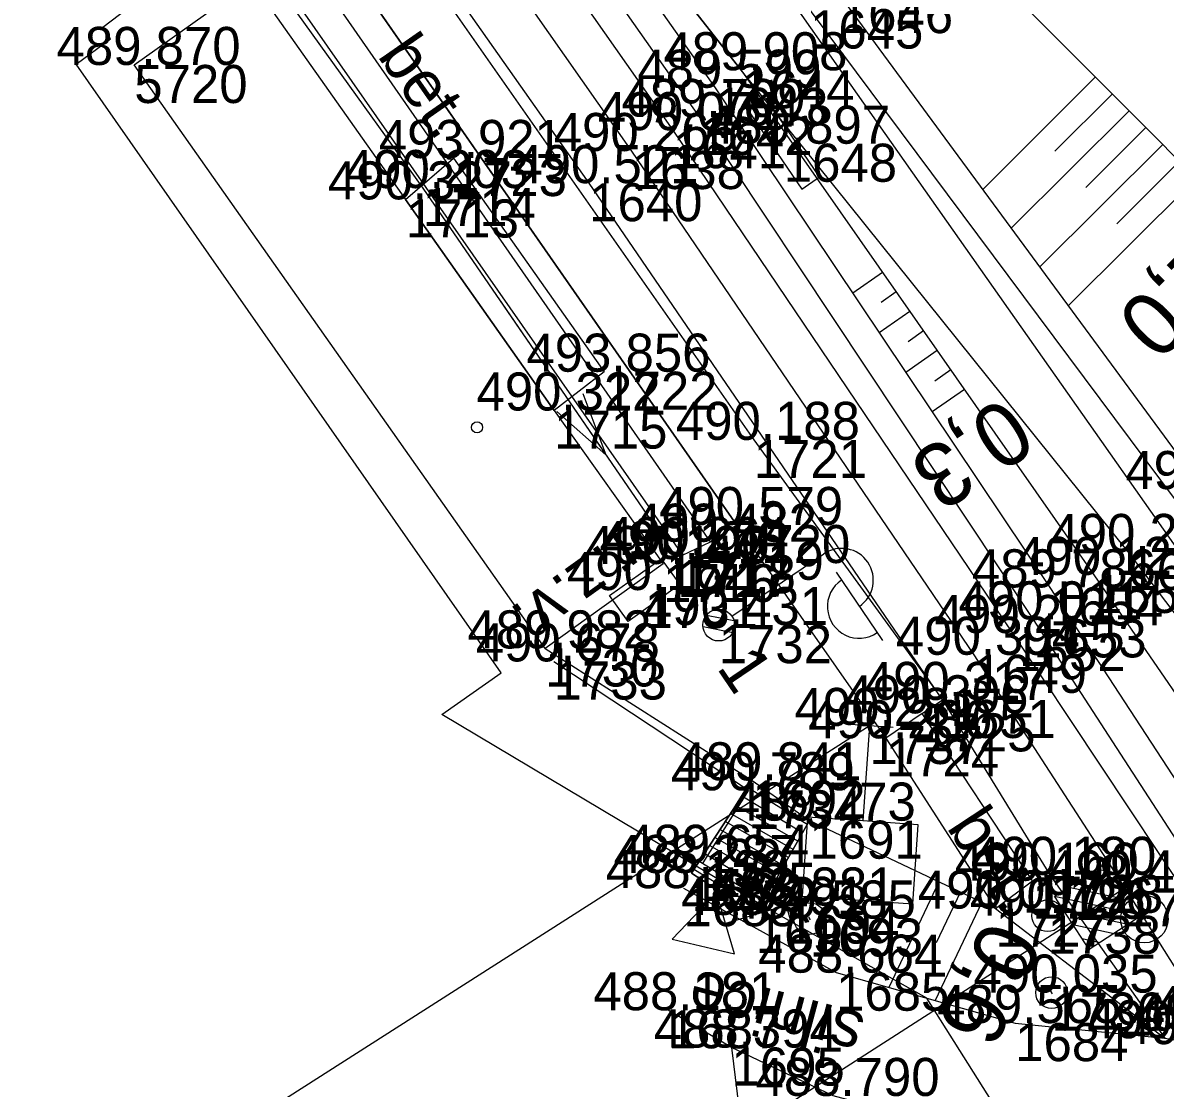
# Model space of a CAD drawing. Extents: x -1234191 to 23050, y -1290331 to -741191.
# Drawn here: x -864737.6 to -864701.6, y -1102364.08 to -1102330.5 of the extents above; entities that cross this region are included whole.
import ezdxf

# ---------------------------------------------------------------- set-up
doc = ezdxf.new("R2010")
doc.units = 0
for name, color, linetype in [('Vrstva 1', 7, 'Continuous'), ('Vrstva 13', 7, 'Continuous'), ('Vrstva 14', 7, 'Continuous'), ('Vrstva 16', 7, 'Continuous'), ('Vrstva 17', 7, 'Continuous'), ('Vrstva 23', 7, 'Continuous'), ('Vrstva 25', 7, 'Continuous'), ('Vrstva 3', 7, 'Continuous'), ('Vrstva 4', 7, 'Continuous'), ('Vrstva 48', 7, 'Continuous'), ('Vrstva 49', 7, 'Continuous'), ('Vrstva 50', 7, 'Continuous'), ('Vrstva 51', 7, 'Continuous'), ('Vrstva 53', 7, 'Continuous'), ('Vrstva 55', 7, 'Continuous'), ('Vrstva 59', 7, 'Continuous'), ('Vrstva 60', 7, 'Continuous'), ('Vrstva 61', 7, 'Continuous'), ('Vrstva 7', 7, 'Continuous')]:
    doc.layers.add(name, color=color, linetype=linetype)

msp = doc.modelspace()

# ---------------------------------------------------------------- linework, layer by layer
at = {"layer": 'Vrstva 1'}
msp.add_lwpolyline([(-864784.09, -1102226.799), (-864779.051, -1102237.932), (-864773.473, -1102249.228), (-864767.307, -1102260.789), (-864761.393, -1102271.061), (-864758.44, -1102275.921), (-864753.967, -1102283.013), (-864745.888, -1102295.222), (-864735.65, -1102309.998), (-864729.454, -1102318.801), (-864718.415, -1102334.54), (-864707.633, -1102350.421), (-864702.863, -1102357.786), (-864700.043, -1102362.267), (-864696.733, -1102367.666), (-864696.545, -1102367.982), (-864693.702, -1102372.813), (-864688.848, -1102381.499), (-864683.899, -1102390.966), (-864679.193, -1102400.655), (-864673.457, -1102413.519)], dxfattribs=at)
at = {"layer": 'Vrstva 13'}
msp.add_line((-864722.626, -1102339.167), (-864719.23, -1102344.113), dxfattribs=at)
for points in [[(-864731.071, -1102327.254), (-864725, -1102335.708), (-864716.973, -1102347.402)], [(-864719.95, -1102342.181), (-864719.23, -1102344.113), (-864720.774, -1102342.747)]]:
    msp.add_lwpolyline(points, dxfattribs=at)
at = {"layer": 'Vrstva 14'}
msp.add_line((-864709.257, -1102352.267), (-864710.4, -1102353.054), dxfattribs=at)
for points in [[(-864803.487, -1102176.363), (-864805.538, -1102177.002), (-864803.279, -1102185.179), (-864801.272, -1102191.829), (-864800.999, -1102192.715), (-864797.038, -1102204.541), (-864792.174, -1102217.716), (-864787.795, -1102228.707), (-864777.396, -1102250.707), (-864770.68, -1102262.994), (-864764.855, -1102273.072), (-864757.201, -1102285.395), (-864749.135, -1102297.506), (-864732.788, -1102320.987), (-864729.796, -1102325.209), (-864715.094, -1102346.33), (-864710.4, -1102353.054)], [(-864803.487, -1102176.363), (-864801.493, -1102184.387), (-864795.268, -1102203.701), (-864790.453, -1102216.833), (-864785.996, -1102228.121), (-864775.354, -1102250.302), (-864769.213, -1102261.619), (-864763.262, -1102272.042), (-864755.658, -1102284.252), (-864747.501, -1102296.475), (-864731.187, -1102319.885), (-864714.566, -1102343.647), (-864708.614, -1102351.844)], [(-864709.257, -1102352.267), (-864708.614, -1102351.844), (-864719.753, -1102335.554), (-864730.866, -1102319.762), (-864747.312, -1102296.154), (-864755.255, -1102284.249), (-864762.836, -1102272.091), (-864768.951, -1102261.487), (-864775.081, -1102250.136), (-864785.673, -1102228.01), (-864790.18, -1102216.627), (-864794.911, -1102203.734), (-864801.088, -1102184.689), (-864803.487, -1102176.363)]]:
    msp.add_lwpolyline(points, dxfattribs=at)
at = {"layer": 'Vrstva 16'}
for p, q in [((-864715.094, -1102346.33), (-864729.796, -1102325.209)), ((-864709.257, -1102352.267), (-864710.4, -1102353.054))]:
    msp.add_line(p, q, dxfattribs=at)
for points in [[(-864730.584, -1102325.756), (-864731.507, -1102326.211), (-864716.808, -1102347.278), (-864715.925, -1102346.857)], [(-864715.094, -1102346.33), (-864715.925, -1102346.857), (-864730.584, -1102325.756)], [(-864710.4, -1102353.054), (-864706.943, -1102358.421), (-864705.781, -1102357.543), (-864709.257, -1102352.267)], [(-864707.125, -1102369.987), (-864706.021, -1102365.943), (-864712.058, -1102364.328), (-864715.267, -1102362.802), (-864714.44, -1102369.585)]]:
    msp.add_lwpolyline(points, dxfattribs=at)
at = {"layer": 'Vrstva 17'}
msp.add_lwpolyline([(-864720.872, -1102350.631), (-864714.729, -1102354.692), (-864716.167, -1102356.979)], dxfattribs=at)
at = {"layer": 'Vrstva 23'}
for points in [[(-864717.42, -1102347.559), (-864721.144, -1102350.221), (-864734.089, -1102331.828), (-864730.4, -1102329.19), (-864725.537, -1102336.066), (-864720.856, -1102342.721), (-864717.42, -1102347.559)], [(-864725.537, -1102336.066), (-864724.024, -1102334.761), (-864719.278, -1102341.497), (-864720.856, -1102342.721), (-864725.537, -1102336.066)]]:
    msp.add_lwpolyline(points, dxfattribs=at)
msp.add_lwpolyline([(-864714.179, -1102332.88), (-864714.738, -1102333.26), (-864713.055, -1102335.739), (-864712.496, -1102335.359)], close=True, dxfattribs=at)
at = {"layer": 'Vrstva 25'}
for p, q in [((-864715.255, -1102349.205), (-864712.36, -1102347.239)), ((-864711.966, -1102347.818), (-864710.506, -1102349.969)), ((-864716.058, -1102349.173), (-864715.194, -1102349.338)), ((-864716.165, -1102349.534), (-864715.224, -1102349.714)), ((-864705.276, -1102358.689), (-864705.33, -1102358.605))]:
    msp.add_line(p, q, dxfattribs=at)
msp.add_lwpolyline([(-864718.527, -1102349.368), (-864719.108, -1102348.555), (-864717.481, -1102347.392), (-864716.9, -1102348.205), (-864718.527, -1102349.368)], dxfattribs=at)
for centre in [(-864715.669, -1102349.486), (-864705.303, -1102358.647)]:
    msp.add_circle(centre, 0.5, dxfattribs=at)
for centre, start, end in [((-864711.798, -1102348.067), 304.1735, 124.1735), ((-864711.246, -1102348.901), 123.471, 304.8761)]:
    msp.add_arc(centre, 1, start, end, dxfattribs=at)
at = {"layer": 'Vrstva 3'}
for p, q in [((-864703.75, -1102357.169), (-864703.184, -1102357.29)), ((-864704.195, -1102357.457), (-864702.896, -1102357.735)), ((-864702.867, -1102357.78), (-864735.602, -1102378.783)), ((-864704.64, -1102357.746), (-864702.608, -1102358.18)), ((-864705.085, -1102358.034), (-864702.319, -1102358.625)), ((-864704.797, -1102358.479), (-864702.764, -1102358.913)), ((-864704.509, -1102358.924), (-864703.21, -1102359.202)), ((-864704.22, -1102359.369), (-864703.655, -1102359.49))]:
    msp.add_line(p, q, dxfattribs=at)
msp.add_lwpolyline([(-864703.407, -1102356.947), (-864702.319, -1102358.625), (-864703.998, -1102359.713), (-864705.085, -1102358.034)], close=True, dxfattribs=at)
at = {"layer": 'Vrstva 4'}
for points in [[(-864812.291, -1102104.055), (-864809.987, -1102127.912), (-864807.811, -1102141.796), (-864805.307, -1102154.915), (-864799.34, -1102179.192), (-864791.931, -1102202.786), (-864782.712, -1102226.282), (-864772.001, -1102248.608), (-864760.042, -1102270.211), (-864752.664, -1102282.637), (-864744.67, -1102294.445), (-864728.229, -1102318.042), (-864717.118, -1102333.883), (-864706.413, -1102349.735), (-864698.119, -1102362.22)], [(-864811.659, -1102103.928), (-864809.2, -1102127.726), (-864807.185, -1102141.585), (-864804.521, -1102155.069), (-864798.393, -1102179.226), (-864791.385, -1102202.501), (-864781.834, -1102225.919), (-864771.595, -1102248.289), (-864759.042, -1102270.014), (-864751.566, -1102282.006), (-864743.683, -1102294.392), (-864727.575, -1102317.399), (-864716.281, -1102333.467), (-864705.754, -1102349.304), (-864698.122, -1102361.085), (-864698.119, -1102362.22)], [(-864708.614, -1102351.844), (-864705.23, -1102357.356), (-864701.606, -1102362.51)]]:
    msp.add_lwpolyline(points, dxfattribs=at)
at = {"layer": 'Vrstva 48'}
for p, q in [((-864703.791, -1102332.207), (-864707.347, -1102335.751)), ((-864703.262, -1102332.738), (-864705.08, -1102334.55)), ((-864702.732, -1102333.269), (-864706.448, -1102336.973)), ((-864702.203, -1102333.801), (-864704.101, -1102335.692)), ((-864701.673, -1102334.332), (-864705.549, -1102338.195)), ((-864701.144, -1102334.863), (-864703.122, -1102336.835)), ((-864700.614, -1102335.394), (-864704.651, -1102339.417)), ((-864710.505, -1102338.369), (-864711.443, -1102339.025)), ((-864710.076, -1102338.984), (-864710.551, -1102339.316)), ((-864709.646, -1102339.599), (-864710.609, -1102340.271)), ((-864709.217, -1102340.214), (-864709.704, -1102340.554)), ((-864708.787, -1102340.829), (-864709.774, -1102341.518)), ((-864708.357, -1102341.443), (-864708.857, -1102341.792)), ((-864707.928, -1102342.058), (-864708.939, -1102342.765)), ((-864708.731, -1102357.576), (-864710.307, -1102360.91)), ((-864708.053, -1102357.896), (-864708.814, -1102359.506)), ((-864707.374, -1102358.217), (-864708.843, -1102361.322))]:
    msp.add_line(p, q, dxfattribs=at)
at = {"layer": 'Vrstva 49'}
msp.add_line((-864721.144, -1102350.221), (-864714.612, -1102354.379), dxfattribs=at)
for points in [[(-864721.284, -1102300.901), (-864722.276, -1102312.593), (-864709.151, -1102326.829), (-864693.96, -1102342.071), (-864688.825, -1102348.182), (-864681.691, -1102354.105)], [(-864725.859, -1102303.058), (-864727.124, -1102306.367), (-864722.999, -1102314.692), (-864711.852, -1102329.625), (-864700.4, -1102345.197), (-864693.059, -1102352.08), (-864683.965, -1102359.059)], [(-864726.773, -1102316.963), (-864715.781, -1102332.546), (-864705.236, -1102348.296), (-864697.168, -1102360.655), (-864698.122, -1102361.085)], [(-864726.773, -1102316.963), (-864714.959, -1102331.995), (-864703.844, -1102347.903), (-864694.207, -1102361.94), (-864698.119, -1102362.22)], [(-864714.612, -1102354.379), (-864716.531, -1102357.3), (-864714.5, -1102358.62), (-864712.806, -1102355.649)], [(-864712.806, -1102355.649), (-864706.943, -1102358.421), (-864701.606, -1102362.51)], [(-864716.779, -1102357.777), (-864711.972, -1102360.441), (-864706.325, -1102362.031), (-864701.606, -1102362.51)]]:
    msp.add_lwpolyline(points, dxfattribs=at)
at = {"layer": 'Vrstva 50'}
msp.add_line((-864705.153, -1102361.111), (-864705.207, -1102361.027), dxfattribs=at)
msp.add_circle((-864705.18, -1102361.069), 0.5, dxfattribs=at)
at = {"layer": 'Vrstva 51'}
for p, q in [((-864716.531, -1102357.3), (-864714.612, -1102354.379)), ((-864712.877, -1102355.773), (-864714.758, -1102354.601)), ((-864713.026, -1102356.034), (-864714.939, -1102354.876)), ((-864713.174, -1102356.295), (-864715.136, -1102355.176)), ((-864713.471, -1102356.816), (-864715.466, -1102355.679)), ((-864713.323, -1102356.555), (-864715.301, -1102355.427)), ((-864713.62, -1102357.076), (-864715.631, -1102355.93)), ((-864713.917, -1102357.598), (-864715.961, -1102356.432)), ((-864713.768, -1102357.337), (-864715.796, -1102356.181)), ((-864714.092, -1102357.905), (-864716.126, -1102356.684)), ((-864714.4, -1102358.445), (-864716.456, -1102357.186)), ((-864714.246, -1102358.174), (-864716.291, -1102356.935)), ((-864713.399, -1102358.805), (-864713.681, -1102357.845))]:
    msp.add_line(p, q, dxfattribs=at)
for points in [[(-864726.773, -1102316.963), (-864724.489, -1102315.333), (-864712.791, -1102330.11), (-864695.521, -1102353.27), (-864696.665, -1102355.225), (-864702.765, -1102347.18), (-864714.959, -1102331.995), (-864726.773, -1102316.963)], [(-864714.612, -1102354.379), (-864712.806, -1102355.649), (-864714.5, -1102358.62), (-864716.531, -1102357.3)], [(-864716.779, -1102357.777), (-864711.972, -1102360.441), (-864706.325, -1102362.031), (-864701.606, -1102362.51), (-864700.495, -1102362.695), (-864698.033, -1102367.116), (-864698.635, -1102367.048), (-864699.266, -1102367.05), (-864706.021, -1102365.943), (-864712.058, -1102364.328), (-864715.267, -1102362.802), (-864717.264, -1102361.626)], [(-864713.54, -1102358.325), (-864715.459, -1102358.889), (-864715.741, -1102357.93), (-864717.138, -1102359.383), (-864715.176, -1102359.849), (-864715.459, -1102358.889)]]:
    msp.add_lwpolyline(points, dxfattribs=at)
at = {"layer": 'Vrstva 53'}
msp.add_line((-864712.775, -1102358.778), (-864712.829, -1102358.694), dxfattribs=at)
for points in [[(-864682.87, -1101731.69), (-864747.95, -1101843.06), (-864760.1, -1101922), (-864794.55, -1102006.17), (-864798.5, -1102045.69), (-864798.72, -1102048.88), (-864793.32, -1102066.32), (-864797.4, -1102091.32), (-864797.84, -1102093.95), (-864799.36, -1102103.28), (-864796.42, -1102157.61), (-864777.4, -1102218), (-864753.72, -1102268.82), (-864727.63, -1102309.51), (-864691.84, -1102360.44), (-864685.34, -1102369.7), (-864652.19, -1102431.45)], [(-864685.79, -1102417.71), (-864687.98, -1102403.35), (-864691.54, -1102394), (-864698.18, -1102382.99), (-864706.04, -1102369.96), (-864701.81, -1102372.82), (-864709.11, -1102361.25), (-864714.3, -1102358.32), (-864724.4, -1102352.3), (-864722.53, -1102350.99), (-864735.92, -1102331.8), (-864734.84, -1102331), (-864735.08, -1102330.64), (-864731.49, -1102327.89), (-864732.35, -1102326.69), (-864732.02, -1102326.41), (-864736.82, -1102319.74), (-864750.78, -1102300.36), (-864752.68, -1102297.18), (-864760.59, -1102283.96), (-864769.97, -1102268.29), (-864774.94, -1102258.3), (-864792.49, -1102217.59)]]:
    msp.add_lwpolyline(points, dxfattribs=at)
msp.add_circle((-864712.802, -1102358.736), 0.499, dxfattribs=at)
at = {"layer": 'Vrstva 55'}
msp.add_lwpolyline([(-864682.87, -1101731.69), (-864747.95, -1101843.06), (-864760.1, -1101922), (-864794.55, -1102006.17), (-864798.72, -1102048.88), (-864793.32, -1102066.32), (-864799.36, -1102103.28), (-864796.42, -1102157.61), (-864777.4, -1102218), (-864753.72, -1102268.82), (-864727.63, -1102309.51), (-864685.34, -1102369.7), (-864652.19, -1102431.45)], dxfattribs=at)
at = {"layer": 'Vrstva 59'}
msp.add_circle((-864723.285, -1102343.253), 0.175, dxfattribs=at)
at = {"layer": 'Vrstva 60'}
for p, q in [((-864734.089, -1102331.828), (-864734.089, -1102331.828)), ((-864714.959, -1102331.995), (-864714.959, -1102331.995)), ((-864715.781, -1102332.546), (-864715.781, -1102332.546)), ((-864716.281, -1102333.467), (-864716.281, -1102333.467)), ((-864717.118, -1102333.883), (-864717.118, -1102333.883)), ((-864713.618, -1102334.31), (-864713.618, -1102334.31)), ((-864724.024, -1102334.761), (-864724.024, -1102334.761)), ((-864718.415, -1102334.54), (-864718.415, -1102334.54)), ((-864719.753, -1102335.554), (-864719.753, -1102335.554)), ((-864725, -1102335.708), (-864725, -1102335.708)), ((-864725.537, -1102336.066), (-864725.537, -1102336.066)), ((-864719.278, -1102341.497), (-864719.278, -1102341.497)), ((-864720.856, -1102342.721), (-864720.856, -1102342.721)), ((-864714.566, -1102343.647), (-864714.566, -1102343.647)), ((-864715.094, -1102346.33), (-864715.094, -1102346.33)), ((-864715.925, -1102346.857), (-864715.925, -1102346.857)), ((-864716.973, -1102347.402), (-864716.973, -1102347.402)), ((-864716.808, -1102347.278), (-864716.808, -1102347.278)), ((-864702.765, -1102347.18), (-864702.765, -1102347.18)), ((-864717.42, -1102347.559), (-864717.42, -1102347.559)), ((-864703.844, -1102347.903), (-864703.844, -1102347.903)), ((-864718.004, -1102348.38), (-864718.004, -1102348.38)), ((-864705.236, -1102348.296), (-864705.236, -1102348.296)), ((-864715.669, -1102349.486), (-864715.669, -1102349.486)), ((-864705.754, -1102349.304), (-864705.754, -1102349.304)), ((-864706.413, -1102349.735), (-864706.413, -1102349.735)), ((-864721.144, -1102350.221), (-864721.144, -1102350.221)), ((-864720.872, -1102350.631), (-864720.872, -1102350.631)), ((-864707.633, -1102350.421), (-864707.633, -1102350.421)), ((-864708.614, -1102351.844), (-864708.614, -1102351.844)), ((-864709.257, -1102352.267), (-864709.257, -1102352.267)), ((-864710.922, -1102352.664), (-864710.922, -1102352.664)), ((-864710.4, -1102353.054), (-864710.4, -1102353.054)), ((-864714.612, -1102354.379), (-864714.612, -1102354.379)), ((-864714.729, -1102354.692), (-864714.729, -1102354.692)), ((-864712.806, -1102355.649), (-864712.806, -1102355.649)), ((-864716.167, -1102356.979), (-864716.167, -1102356.979)), ((-864716.531, -1102357.3), (-864716.531, -1102357.3)), ((-864705.781, -1102357.543), (-864705.781, -1102357.543)), ((-864705.23, -1102357.356), (-864705.23, -1102357.356)), ((-864716.779, -1102357.777), (-864716.779, -1102357.777)), ((-864702.863, -1102357.786), (-864702.863, -1102357.786)), ((-864714.5, -1102358.62), (-864714.5, -1102358.62)), ((-864713.54, -1102358.325), (-864713.54, -1102358.325)), ((-864706.943, -1102358.421), (-864706.943, -1102358.421)), ((-864712.802, -1102358.736), (-864712.802, -1102358.736)), ((-864705.303, -1102358.647), (-864705.303, -1102358.647)), ((-864711.972, -1102360.441), (-864711.972, -1102360.441)), ((-864705.18, -1102361.069), (-864705.18, -1102361.069)), ((-864717.264, -1102361.626), (-864717.264, -1102361.626)), ((-864706.325, -1102362.031), (-864706.325, -1102362.031)), ((-864701.606, -1102362.51), (-864701.606, -1102362.51)), ((-864715.267, -1102362.802), (-864715.267, -1102362.802))]:
    msp.add_line(p, q, dxfattribs=at)
at = {"layer": 'Vrstva 7'}
for p, q in [((-864740.614, -1102371.614), (-864710.754, -1102352.547)), ((-864710.174, -1102352.715), (-864711.67, -1102352.613))]:
    msp.add_line(p, q, dxfattribs=at)
msp.add_lwpolyline([(-864710.922, -1102352.664), (-864711.127, -1102355.657), (-864712.873, -1102355.537), (-864713.044, -1102358.032), (-864709.552, -1102358.271), (-864709.381, -1102355.777), (-864711.127, -1102355.657)], dxfattribs=at)
msp.add_circle((-864702.255, -1102358.752), 0.75, dxfattribs=at)

# ---------------------------------------------------------------- texts
at = {"layer": 'Vrstva 16'}
for rotation, p in [(304.8412, (-864726.448, -1102331.536)), (303.3782, (-864708.509, -1102355.86))]:
    msp.add_text('bet.', height=1.5, rotation=rotation, dxfattribs=at).set_placement(p)
at = {"layer": 'Vrstva 25'}
for s, rotation, p in [('r.z.v.', 215.558, (-864718.792, -1102346.484)), ('1', 304.1735, (-864715.757, -1102350.825))]:
    msp.add_text(s, height=1.5, rotation=rotation, dxfattribs=at).set_placement(p)
at = {"layer": 'Vrstva 48'}
for s, rotation, p in [('2,0', 224.9005, (-864700.596, -1102337.182)), ('0,3', 213.8033, (-864706.674, -1102342.236)), ('0,6', 244.6954, (-864707.227, -1102358.682))]:
    msp.add_text(s, height=2, rotation=rotation, dxfattribs=at).set_placement(p)
at = {"layer": 'Vrstva 51'}
msp.add_text('silnice', height=1.5, rotation=165.0231, dxfattribs=at).set_placement((-864711.001, -1102361.758))
at = {"layer": 'Vrstva 60'}
for s, p in [('1646', (-864711.852, -1102330.825)), ('1645', (-864712.791, -1102331.31)), ('5720', (-864734.089, -1102333.028)), ('1644', (-864714.959, -1102333.195)), ('1643', (-864715.781, -1102333.746)), ('1642', (-864716.281, -1102334.667)), ('1641', (-864717.118, -1102335.083)), ('1648', (-864713.618, -1102335.51)), ('1723', (-864724.024, -1102335.961)), ('1638', (-864718.415, -1102335.74)), ('1640', (-864719.753, -1102336.754)), ('1714', (-864725, -1102336.908)), ('1713', (-864725.537, -1102337.266)), ('1722', (-864719.278, -1102342.697)), ('1715', (-864720.856, -1102343.921)), ('1721', (-864714.566, -1102344.847)), ('1720', (-864715.094, -1102347.53)), ('1719', (-864715.925, -1102348.057)), ('1717', (-864716.973, -1102348.602)), ('1718', (-864716.808, -1102348.478)), ('1656', (-864702.765, -1102348.38)), ('1716', (-864717.42, -1102348.759)), ('1655', (-864703.844, -1102349.103)), ('1731', (-864718.004, -1102349.58)), ('1654', (-864705.236, -1102349.496)), ('1732', (-864715.669, -1102350.686)), ('1653', (-864705.754, -1102350.504)), ('1652', (-864706.413, -1102350.935)), ('1730', (-864721.144, -1102351.421)), ('1733', (-864720.872, -1102351.831)), ('1649', (-864707.633, -1102351.621)), ('1651', (-864708.614, -1102353.044)), ('1725', (-864709.257, -1102353.467)), ('1737', (-864710.922, -1102353.864)), ('1724', (-864710.4, -1102354.254)), ('1692', (-864714.612, -1102355.579)), ('1734', (-864714.729, -1102355.892)), ('1691', (-864712.806, -1102356.849)), ('1735', (-864716.167, -1102358.179)), ('1689', (-864716.531, -1102358.5)), ('1726', (-864705.781, -1102358.743)), ('1728', (-864705.23, -1102358.556)), ('1688', (-864716.779, -1102358.977)), ('1740', (-864702.863, -1102358.986)), ('1690', (-864714.5, -1102359.82)), ('1694', (-864713.54, -1102359.525)), ('1727', (-864706.943, -1102359.621)), ('1738', (-864705.303, -1102359.847)), ('1693', (-864712.802, -1102359.936)), ('1685', (-864711.972, -1102361.641)), ('1736', (-864705.18, -1102362.269)), ('1687', (-864717.264, -1102362.826)), ('1684', (-864706.325, -1102363.231)), ('1695', (-864715.267, -1102364.002))]:
    msp.add_text(s, height=1.2, dxfattribs=at).set_placement(p)
at = {"layer": 'Vrstva 61'}
for s, p in [('489.870', (-864736.54, -1102331.828)), ('489.908', (-864717.413, -1102331.995)), ('489.599', (-864718.235, -1102332.546)), ('489.709', (-864718.735, -1102333.467)), ('490.071', (-864719.475, -1102333.883)), ('490.265', (-864720.871, -1102334.54)), ('489.897', (-864716.07, -1102334.31)), ('493.921', (-864726.381, -1102334.761)), ('490.203', (-864727.452, -1102335.708)), ('490.521', (-864722.11, -1102335.554)), ('490.327', (-864727.989, -1102336.066)), ('493.856', (-864721.73, -1102341.497)), ('490.322', (-864723.304, -1102342.721)), ('490.188', (-864717.02, -1102343.647)), ('490.359', (-864702.854, -1102345.197)), ('490.579', (-864717.548, -1102346.33)), ('490.482', (-864718.373, -1102346.857)), ('490.234', (-864705.216, -1102347.18)), ('490.190', (-864719.871, -1102347.559)), ('490.176', (-864719.425, -1102347.402)), ('490.264', (-864719.259, -1102347.278)), ('490.123', (-864706.296, -1102347.903)), ('489.786', (-864707.688, -1102348.296)), ('490.162', (-864720.452, -1102348.38)), ('490.011', (-864708.111, -1102349.304)), ('490.431', (-864718.026, -1102349.486)), ('490.274', (-864708.864, -1102349.735)), ('489.982', (-864723.592, -1102350.221)), ('490.394', (-864710.084, -1102350.421)), ('490.678', (-864723.326, -1102350.631)), ('490.317', (-864711.066, -1102351.844)), ('490.306', (-864711.709, -1102352.267)), ('490.281', (-864713.279, -1102352.664)), ('490.280', (-864712.851, -1102353.054)), ('489.841', (-864716.969, -1102354.379)), ('490.789', (-864717.183, -1102354.692)), ('489.773', (-864715.258, -1102355.649)), ('488.287', (-864718.983, -1102357.3)), ('489.654', (-864718.618, -1102356.979)), ('490.160', (-864708.232, -1102357.543)), ('490.180', (-864707.681, -1102357.356)), ('488.139', (-864719.233, -1102357.777)), ('490.439', (-864705.317, -1102357.786)), ('488.881', (-864715.897, -1102358.325)), ('488.491', (-864716.857, -1102358.62)), ('489.585', (-864715.258, -1102358.736)), ('490.097', (-864709.395, -1102358.421)), ('490.196', (-864707.755, -1102358.647)), ('488.664', (-864714.423, -1102360.441)), ('490.035', (-864707.636, -1102361.069)), ('488.181', (-864719.621, -1102361.626)), ('489.565', (-864708.781, -1102362.031)), ('490.484', (-864702.494, -1102362.267)), ('490.567', (-864701.925, -1102362.063)), ('490.343', (-864704.058, -1102362.51)), ('490.502', (-864702.943, -1102362.695)), ('488.394', (-864717.718, -1102362.802)), ('488.790', (-864714.509, -1102364.328))]:
    msp.add_text(s, height=1.2, dxfattribs=at).set_placement(p)

doc.saveas('drawing.dxf')
